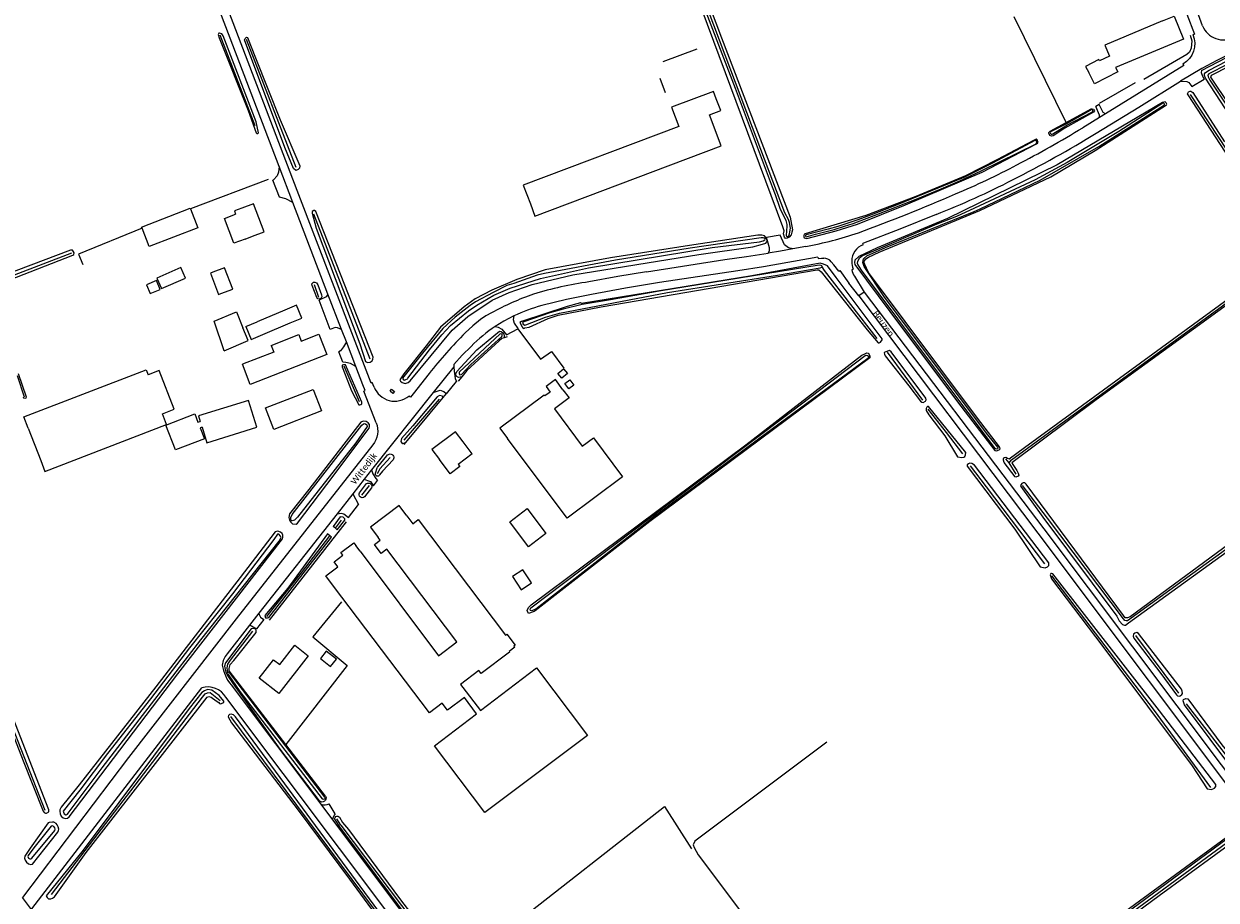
# Model space of a CAD drawing. Extents: x 177628 to 188968, y 384226 to 390673.
# Tile 341 of 393: x 185885 to 186355, y 386595 to 386940. Entities that reach past the tile are written whole.
import ezdxf

# ---------------------------------------------------------------- set-up
doc = ezdxf.new("R2010")
doc.units = 0
for name, color, linetype, lineweight in [('B01_D', 14, 'Continuous', 9), ('B01_F', 14, 'Continuous', 9), ('B01_T', 14, 'Continuous', 9), ('B02_F', 14, 'Continuous', 9), ('B02_T', 14, 'Continuous', 9), ('B04_F', 14, 'Continuous', 9), ('B04_T', 14, 'Continuous', 9), ('B11_F', 14, 'Continuous', 9), ('B11_S', 14, 'Continuous', 9), ('B14_F', 14, 'Continuous', 9), ('T02_F', 253, 'RASTER', 9), ('T03_F', 253, 'Continuous', 9), ('T04_F', 253, 'HAAG', 9), ('T04_T', 253, 'HAAG', 9), ('T05_F', 253, 'Continuous', 9), ('T07_F', 253, 'Continuous', 9), ('T09_F', 253, 'Continuous', 9), ('T22_F', 253, 'Continuous', 9), ('V00_F', 8, 'Continuous', 9), ('V00_T', 8, 'Continuous', 9), ('V06_F', 8, 'Continuous', 9), ('W01_F', 253, 'Continuous', 9), ('Z06', 7, 'Continuous', 9)]:
    doc.layers.add(name, color=color, linetype=linetype, lineweight=lineweight)
doc.styles.add('Legend', font='calibri.ttf')
doc.linetypes.add('HAAG', pattern='A,4,-1,[5,TOPOCAD.SHX,S=0.35,R=0,X=-0.35,Y=-0.35],-1', length=6)
doc.linetypes.add('RASTER', pattern='A,4,-1,[4,TOPOCAD.SHX,S=0.5,R=0,X=-0.5,Y=0],-1', length=6)

msp = doc.modelspace()

# ---------------------------------------------------------------- linework, layer by layer
at = {"layer": 'B01_D', "linetype": 'Continuous'}
for points in [[(186333.501, 386941.431), (186310.77, 386931.907), (186312.557, 386927.617), (186308.724, 386925.664), (186308.451, 386926.2), (186303.221, 386923.533), (186304.451, 386921.131)], [(185970.68, 386867.659), (185967.82, 386866.575), (185968.292, 386865.329)], [(185972.011, 386855.506), (185974.87, 386856.59)]]:
    msp.add_lwpolyline(points, dxfattribs=at)
at = {"layer": 'B01_F', "linetype": 'Continuous'}
for points in [[(186061.488, 386770.838), (186057.954, 386775.581)], [(186052.829, 386762.962), (186048.613, 386768.621)]]:
    msp.add_lwpolyline(points, dxfattribs=at)
at = {"layer": 'B01_T', "linetype": 'Continuous'}
for points in [[(186333.501, 386941.431), (186338.131, 386943.301), (186341.781, 386934.31), (186314.992, 386923.144), (186315.905, 386921.354), (186306.721, 386916.67), (186304.451, 386921.131)], [(186157.675, 386910.775), (186156.591, 386913.692), (186140.063, 386907.449), (186142.921, 386899.884), (186081.637, 386876.739), (186084.42, 386869.37)], [(186084.42, 386869.37), (186086.236, 386864.569), (186159.598, 386892.262), (186155.007, 386904.424), (186159.441, 386906.098), (186157.675, 386910.775)], [(185974.87, 386856.59), (185979.549, 386858.357), (185975.361, 386869.432), (185970.68, 386867.659)], [(185982.263, 386813.612), (185993.169, 386817.855), (185994.171, 386815.278), (186001.123, 386817.982), (186004.23, 386809.997), (185974.029, 386798.248), (185970.934, 386806.204)], [(186057.954, 386775.581), (186054.967, 386779.59), (186045.626, 386772.63), (186048.613, 386768.621)], [(186035.742, 386746.48), (186032.73, 386750.479), (186021.432, 386741.971), (186024.439, 386737.979)], [(186035.742, 386746.48), (186038.101, 386743.348)], [(186017.307, 386732.492), (186048.284, 386691.35), (186055.474, 386696.763), (186027.925, 386733.351), (186025.695, 386731.672), (186023.049, 386735.188), (186025.278, 386736.867), (186024.439, 386737.979)], [(186006.869, 386718.819), (186003.854, 386722.808), (186008.561, 386726.366), (186007.053, 386728.361), (186010.484, 386730.954), (186009.706, 386731.983), (186014.797, 386735.844), (186015.583, 386734.808)], [(186049.692, 386672.703), (186044.621, 386668.871), (186006.869, 386718.819)], [(185991.663, 386695.469), (185996.93, 386691.343), (185985.275, 386676.46), (185977.553, 386682.508), (185983.248, 386689.779), (185985.702, 386687.858), (185991.663, 386695.469)], [(186076.024, 386692.992), (186076.21, 386692.745), (186065.018, 386684.289), (186064.102, 386685.501), (186056.923, 386680.074), (186057.84, 386678.861)]]:
    msp.add_lwpolyline(points, dxfattribs=at)
at = {"layer": 'B02_F', "linetype": 'Continuous'}
for points in [[(185972.346, 386821.01), (185976.832, 386822.902)], [(185974.444, 386815.981), (185978.968, 386817.868)], [(185963.715, 386811.505), (185973.28, 386815.495)], [(186096.754, 386800.702), (186095.295, 386802.511), (186097.53, 386804.314), (186098.989, 386802.505)], [(185955.068, 386781.392), (185956.95, 386775.264), (185976.676, 386781.34), (185973.42, 386791.945), (185953.694, 386785.869)], [(185953.694, 386785.869), (185954.37, 386783.669)]]:
    msp.add_lwpolyline(points, dxfattribs=at)
at = {"layer": 'B02_T', "linetype": 'Continuous'}
for points in [[(185959.26, 386842.439), (185958.327, 386842.086), (185961.51, 386833.676), (185962.449, 386834.031)], [(185962.449, 386834.031), (185967.122, 386835.798), (185963.938, 386844.211), (185959.26, 386842.439)], [(185987.612, 386827.449), (185976.832, 386822.902)], [(185989.729, 386822.434), (185994.334, 386824.377), (185992.219, 386829.392), (185987.612, 386827.449)], [(185978.968, 386817.868), (185989.729, 386822.434)], [(186097.266, 386796.107), (186094.277, 386800.116), (186090.588, 386797.365), (186092.22, 386795.2), (186090.087, 386793.688), (186089.839, 386794.006), (186072.411, 386780.993), (186075.402, 386776.987)], [(186101.529, 386797.96), (186099.515, 386796.455), (186097.946, 386798.554), (186099.96, 386800.06), (186101.529, 386797.96)], [(185998.877, 386796.289), (186002.168, 386787.844), (185983.381, 386780.513), (185980.085, 386788.965), (185998.877, 386796.289)], [(186029.146, 386795.593), (186029.758, 386796.366), (186030.85, 386795.486), (186030.246, 386794.717), (186029.146, 386795.593)], [(186097.266, 386796.107), (186099.656, 386792.9), (186093.885, 386788.597), (186104.875, 386773.857), (186109.27, 386777.14), (186120.686, 386761.851), (186098.867, 386745.56), (186075.402, 386776.987)]]:
    msp.add_lwpolyline(points, dxfattribs=at)
at = {"layer": 'B04_F', "linetype": 'Continuous'}
for points in [[(186007.627, 386741.544), (186006.667, 386742.283)], [(186008.335, 386740.999), (186007.627, 386741.544)], [(186005.401, 386738.629), (186004.522, 386739.365)], [(186006.058, 386738.078), (186005.401, 386738.629)]]:
    msp.add_lwpolyline(points, dxfattribs=at)
at = {"layer": 'B04_T', "linetype": 'Continuous'}
msp.add_lwpolyline([(185887.858, 386591.436), (185884.248, 386596.154)], dxfattribs=at)
at = {"layer": 'B11_F', "linetype": 'Continuous'}
for points in [[(185982.263, 386813.612), (185983.291, 386810.917), (185970.934, 386806.204)], [(186038.101, 386743.348), (186040.255, 386744.969), (186074.639, 386699.449)], [(186074.639, 386699.449), (186075.166, 386699.851), (186078.442, 386695.502), (186077.928, 386695.095)], [(186077.928, 386695.095), (186078.25, 386694.669), (186076.024, 386692.992)], [(186057.84, 386678.861), (186064.723, 386669.811), (186086.803, 386686.637), (186106.881, 386659.927), (186066.472, 386629.618), (186046.582, 386655.907), (186063.135, 386668.504), (186058.423, 386674.888), (186051.798, 386669.841), (186049.692, 386672.703)]]:
    msp.add_lwpolyline(points, dxfattribs=at)
at = {"layer": 'B11_S', "linetype": 'Continuous'}
for points in [[(185972.011, 386855.506), (185967.584, 386853.83), (185963.864, 386863.653), (185968.292, 386865.329)], [(186061.488, 386770.838), (186056, 386766.749), (186056.682, 386765.834), (186052.829, 386762.962)], [(186017.307, 386732.492), (186015.583, 386734.808)]]:
    msp.add_lwpolyline(points, dxfattribs=at)
at = {"layer": 'B14_F', "linetype": 'Continuous'}
for points in [[(185931.422, 386859.784), (185931.248, 386860.231), (185950.39, 386867.665), (185950.502, 386867.377)], [(185950.502, 386867.377), (185953.376, 386859.977), (185934.234, 386852.543), (185931.422, 386859.784)], [(185937.273, 386840.146), (185939.087, 386836.012), (185948.485, 386840.136), (185946.671, 386844.27), (185937.273, 386840.146)], [(185937.09, 386839.114), (185933.127, 386837.507), (185934.55, 386834.004), (185938.513, 386835.611), (185937.09, 386839.114)], [(185963.715, 386811.505), (185959.776, 386823.134), (185968.584, 386826.767), (185971.164, 386820.511)], [(185972.346, 386821.01), (185974.444, 386815.981)], [(185973.28, 386815.495), (185971.164, 386820.511)], [(185886.567, 386781.057), (185884.879, 386785.439), (185933.025, 386803.99), (185933.767, 386802.064)], [(185939.418, 386786.661), (185944.113, 386788.47), (185938.215, 386803.778), (185933.767, 386802.064)], [(186098.989, 386802.505), (186096.754, 386800.702)], [(185891.52, 386768.204), (185893.146, 386763.984), (185941.044, 386782.441), (185939.418, 386786.661)], [(185955.068, 386781.392), (185954.344, 386781.111), (185956.008, 386776.826), (185944.642, 386772.41), (185940.846, 386782.181), (185952.182, 386786.585), (185953.454, 386783.313), (185954.37, 386783.669)], [(185886.567, 386781.057), (185891.52, 386768.204)], [(186076.317, 386744.164), (186083.204, 386749.297), (186090.552, 386739.437), (186083.665, 386734.304), (186076.317, 386744.164)], [(186081.46, 386725.252), (186077.314, 386722.499), (186080.755, 386717.318), (186084.901, 386720.071), (186081.46, 386725.252)], [(186003.969, 386693.148), (186001.705, 386690.32), (186005.719, 386687.107), (186007.983, 386689.935), (186003.969, 386693.148)]]:
    msp.add_lwpolyline(points, dxfattribs=at)
at = {"layer": 'T02_F', "linetype": 'RASTER'}
msp.add_lwpolyline([(186076.24, 386584.133), (186137.231, 386631.925), (186147.896, 386615.335)], dxfattribs=at)
at = {"layer": 'T03_F', "linetype": 'Continuous'}
msp.add_lwpolyline([(186295.548, 386901.408), (186275.084, 386943.096)], dxfattribs=at)
at = {"layer": 'T04_F', "linetype": 'HAAG'}
for points in [[(186344.365, 386935.849), (186345.005, 386933.538), (186344.784, 386930.689), (186344.101, 386929.193), (186343.045, 386928.169), (186326.119, 386918.32)], [(186136.74, 386925.51), (186150.11, 386930.391)], [(186365.939, 386895.062), (186367.758, 386896.624), (186352.512, 386919.331), (186352.785, 386920.114), (186366.728, 386927.204)], [(186135.463, 386918.936), (186137.506, 386913.245)], [(186308.63, 386909.046), (186322.848, 386917.117)], [(185931.422, 386859.784), (185906.372, 386849.583), (185908.077, 386845.421)], [(186074.124, 386816.596), (186073.24, 386816.265), (186072.082, 386815.403), (186059.44, 386803.705), (186057.352, 386801.168)], [(186075.282, 386817.03), (186074.124, 386816.596)], [(186079.529, 386820.154), (186088.451, 386808.223), (186092.799, 386811.232), (186097.557, 386804.631)], [(186057.352, 386801.168), (186055.973, 386799.493)], [(186011.779, 386744.107), (185981.538, 386705.343)], [(186010.045, 386712.616), (185998.704, 386698.734), (186012.2, 386687.531), (185988.013, 386656.399)]]:
    msp.add_lwpolyline(points, dxfattribs=at)
at = {"layer": 'T04_T', "linetype": 'HAAG'}
for points in [[(186049.953, 386793.073), (186035.182, 386775.337)], [(186051.261, 386794.644), (186049.953, 386793.073)], [(186035.182, 386775.337), (186034.543, 386774.569)]]:
    msp.add_lwpolyline(points, dxfattribs=at)
at = {"layer": 'T05_F', "linetype": 'Continuous'}
msp.add_lwpolyline([(185981.118, 386878.932), (185950.502, 386867.377)], dxfattribs=at)
at = {"layer": 'T07_F', "linetype": 'Continuous'}
for points in [[(185962.096, 386935.912), (185975.809, 386900.238)], [(185972.501, 386934.276), (185991.965, 386883.864)], [(186366.156, 386928.009), (186351.761, 386920.551), (186351.33, 386920.044), (186351.505, 386919.406), (186352.174, 386918.138), (186366.235, 386896.978)], [(186273.13, 386767.287), (186273.982, 386768.587), (186384.795, 386849.379), (186385.213, 386850.417), (186384.545, 386851.617), (186344.496, 386912.444)], [(185999.029, 386865.446), (186021.12, 386808.341)], [(185821.157, 386818.43), (185903.783, 386850.037)], [(186221.044, 386816.333), (186200.323, 386843.13), (186199.42, 386844.62)], [(186001.072, 386832.413), (185999.323, 386837.405)], [(186239.102, 386792.017), (186225.19, 386811.001)], [(186017.036, 386791.435), (186010.988, 386805.408)], [(185885.157, 386793.232), (185882.387, 386801.558)], [(186048.508, 386792.464), (186034.543, 386776.282)], [(186254.788, 386770.91), (186248.344, 386779.281), (186241.124, 386788.527)], [(186428.222, 386783.741), (186367.432, 386739.568), (186319.669, 386705.162), (186319.178, 386705.031), (186318.613, 386705.258), (186318.17, 386705.929), (186288.229, 386745.595), (186278.292, 386758.47)], [(186025.122, 386765.005), (186029.158, 386769.446)], [(186025.122, 386765.005), (186024.646, 386764.225), (186024.107, 386763.031)], [(186287.095, 386727.508), (186264.209, 386757.952), (186257.844, 386766.215)], [(186273.13, 386767.287), (186271.747, 386768.885)], [(186275.791, 386762.874), (186273.13, 386767.287)], [(186020.844, 386758.355), (186017.84, 386754.618)], [(186007.627, 386741.544), (186010.044, 386744.707)], [(185980.602, 386706.862), (185994.213, 386723.985), (186005.4, 386738.629)], [(186352.556, 386639.464), (186330.351, 386669.724), (186305.047, 386703.044), (186289.925, 386722.859)], [(185965.22, 386684.691), (185965.017, 386685.549), (185964.907, 386686.589), (185965.231, 386688.082), (185966.274, 386689.627), (185975.077, 386701.082)], [(186339.953, 386676.616), (186323.044, 386699.256)], [(185870.816, 386687.247), (185893.062, 386630.528)], [(185895.696, 386597.345), (185955.206, 386675.07), (185956.304, 386676.362), (185957.255, 386676.767), (185958.315, 386676.919), (185962.164, 386673.688)], [(186363.308, 386646.176), (186343.01, 386672.372)], [(185966.286, 386667.351), (186027.125, 386585.738), (186051.27, 386553.842)], [(186201.254, 386657.288), (186149.253, 386618.312), (186148.555, 386616.914), (186148.912, 386615.771), (186150.578, 386612.922), (186218.475, 386522.501)], [(186009.689, 386624.62), (186008.152, 386627.059)], [(186009.689, 386624.62), (186047.766, 386574.213)]]:
    msp.add_lwpolyline(points, dxfattribs=at)
at = {"layer": 'T09_F', "linetype": 'Continuous'}
for points in [[(186134.062, 387002.677), (186159.676, 386934.727), (186186.741, 386864.181), (186187.686, 386859.131), (186187.393, 386858.203), (186187.21, 386857.149), (186186.446, 386856.249), (186185.543, 386855.808), (186184.947, 386855.726), (186184.504, 386856.226), (186184.209, 386857.593), (186184.42, 386858.715), (186183.855, 386860.311), (186142.956, 386970.479)], [(185973.184, 386906.185), (185976.394, 386897.413), (185976.613, 386897.123), (185976.983, 386897.041), (185977.359, 386897.393), (185976.317, 386901.636), (185963.386, 386935.587), (185962.804, 386936.392), (185961.973, 386936.659), (185961.73, 386936.556), (185961.405, 386936.083), (185961.836, 386934.736), (185973.184, 386906.185)], [(185985.813, 386902.423), (185993.58, 386884.323), (185993.432, 386883.456), (185992.945, 386882.847), (185992.03, 386882.572), (185991.102, 386883.267), (185987.661, 386891.616), (185971.794, 386933.987), (185972.038, 386934.493), (185972.295, 386934.832), (185972.566, 386935.005), (185972.961, 386934.886), (185976.167, 386926.954), (185985.813, 386902.423)], [(186365.939, 386895.062), (186350.504, 386918.841), (186350.064, 386919.948), (186350.066, 386920.628), (186350.485, 386921.163), (186351.82, 386922.055), (186365.495, 386929.077), (186366.304, 386929.227), (186366.639, 386928.82), (186366.802, 386928.21), (186366.728, 386927.204)], [(186383.554, 386850.966), (186343.601, 386912.303), (186343.404, 386912.766), (186343.707, 386913.52), (186344.435, 386913.83), (186344.718, 386913.716), (186345.462, 386913.252), (186357.867, 386893.849)], [(186252.687, 386791.395), (186267.49, 386772.233), (186268.121, 386772.033), (186269.113, 386772.456), (186269.492, 386772.851), (186269.248, 386773.607), (186260.572, 386784.989), (186217.637, 386842.321), (186216.191, 386845.533), (186215.863, 386846.487), (186216.052, 386846.959), (186216.611, 386847.665), (186217.717, 386848.37), (186221.892, 386850.305), (186261.509, 386866.789), (186289.529, 386880.052), (186307.002, 386890.385), (186335.09, 386908.442), (186335.165, 386908.631), (186335.006, 386909.188), (186334.545, 386909.538), (186333.534, 386909.342), (186292.003, 386884.699), (186248.79, 386863.637), (186221.094, 386851.996), (186213.839, 386848.672), (186212.297, 386847.156), (186212.116, 386846.297), (186212.227, 386845.485), (186226.002, 386826.901), (186252.687, 386791.395)], [(186295.548, 386901.408), (186305.425, 386906.808), (186305.807, 386906.855), (186306.34, 386906.681), (186306.492, 386906.459), (186306.699, 386905.973), (186306.289, 386905.454), (186294.952, 386899.19)], [(186294.952, 386899.19), (186290.411, 386896.108), (186289.697, 386896.033), (186289.053, 386896.333), (186288.701, 386897.159), (186288.674, 386897.492), (186289.271, 386897.976), (186295.548, 386901.408)], [(186268.431, 386886.803), (186255.833, 386880.404), (186236.338, 386872.272), (186216.575, 386864.773), (186192.715, 386857.594), (186192.326, 386857.428), (186192.151, 386856.895), (186192.213, 386856.347), (186192.357, 386856.007), (186193.307, 386855.665), (186204.851, 386858.746), (186213.267, 386861.355), (186232.233, 386868.974), (186262.471, 386881.797), (186283.879, 386892.981), (186284.226, 386893.244), (186284.463, 386893.632), (186284.304, 386894.138), (186284.118, 386894.575), (186283.73, 386894.812), (186282.613, 386894.336), (186268.431, 386886.803)], [(186017.192, 386814.2), (186019.485, 386807.199), (186020.219, 386806.823), (186021.245, 386806.973), (186022.106, 386807.512), (186022.357, 386808.135), (186022.428, 386808.912), (185999.89, 386866.406), (185999.343, 386866.747), (185999.087, 386866.81), (185998.4, 386866.403), (185998.377, 386865.647), (185999.987, 386859.847), (186017.192, 386814.2)], [(186150.74, 386849.389), (186172.102, 386852.462), (186175.841, 386853.452), (186177.218, 386853.924), (186177.653, 386854.453), (186177.661, 386854.973), (186177.23, 386856.052), (186176.614, 386856.823), (186175.575, 386857.04), (186174.108, 386857.047), (186147.163, 386853.003), (186116.034, 386848.066), (186090.217, 386843.325), (186079.15, 386839.53), (186069.239, 386835.308), (186062.624, 386831.974), (186058.27, 386828.857), (186049.051, 386820.855), (186043.37, 386813.442), (186034.533, 386802.389), (186033.044, 386800.09), (186033.244, 386799.486), (186033.874, 386798.951), (186035.059, 386798.595), (186036.266, 386798.994), (186037.113, 386799.7), (186053.611, 386819.583), (186059.787, 386825.026), (186069.355, 386831.397), (186076.115, 386834.392), (186085.136, 386837.603), (186101.098, 386841.36), (186150.74, 386849.389)], [(185824.271, 386817.981), (185904.185, 386849.103), (185904.562, 386849.455), (185904.598, 386850.044), (185904.287, 386850.773), (185903.993, 386851.126), (185903.283, 386851.11), (185861.028, 386835.216)], [(186307.416, 386792.208), (186274.179, 386767.349), (186274.461, 386766.688), (186276.088, 386764.334), (186276.605, 386763.304), (186276.877, 386762.483), (186276.659, 386762.077), (186275.733, 386761.683), (186275.384, 386761.769), (186271.065, 386767.507), (186270.793, 386768.329), (186270.832, 386768.97), (186270.946, 386769.253), (186271.249, 386769.46), (186271.74, 386769.591), (186272.089, 386769.505), (186272.484, 386769.127), (186273.116, 386768.927), (186279.185, 386773.387), (186383.636, 386849.673)], [(186217.096, 386819.688), (186221.51, 386814.671), (186221.842, 386814.679), (186222.352, 386814.896), (186223.041, 386815.792), (186223.01, 386816.181), (186204.92, 386840.415), (186201.444, 386844.961), (186199.941, 386845.66), (186198.663, 386845.986), (186171.667, 386840.983), (186104.625, 386830.171), (186104.196, 386830.39), (186098.943, 386828.889), (186080.972, 386822.975), (186080.259, 386822.605), (186081.154, 386820.977), (186081.299, 386820.637), (186081.969, 386820.32), (186082.285, 386820.521), (186083.904, 386820.809), (186091.369, 386824.19), (186095.368, 386825.491), (186112.322, 386828.762), (186197.452, 386843.328), (186198.115, 386843.342), (186199.06, 386842.539), (186217.096, 386819.688)], [(186384.038, 386847.813), (186307.416, 386792.208)], [(186000.623, 386837.525), (186002.076, 386833.477), (186002.186, 386832.724), (186002.043, 386832.213), (186001.201, 386831.797), (186000.656, 386831.923), (186000.236, 386832.526), (185998.483, 386837.159), (185998.321, 386837.878), (185998.513, 386838.166), (185998.979, 386838.57), (185999.474, 386838.53), (186000.136, 386838.232), (186000.623, 386837.525)], [(186057.352, 386801.168), (186056.066, 386800.899), (186055.223, 386801.532), (186055.007, 386802.442), (186055.46, 386803.298), (186063.337, 386811.834), (186072.203, 386819.271), (186072.906, 386819.129), (186073.565, 386818.602), (186074.011, 386818.064), (186074.11, 386817.477), (186074.124, 386816.596)], [(186233.525, 386797.625), (186238.131, 386791.685), (186238.68, 386791.183), (186239.23, 386791.149), (186240.169, 386791.616), (186240.316, 386792.214), (186240.212, 386792.773), (186226.566, 386811.133), (186225.88, 386811.644), (186224.099, 386810.952), (186223.953, 386810.823), (186223.888, 386810.662), (186223.992, 386810.103), (186224.233, 386809.537), (186233.525, 386797.625)], [(186169.286, 386774.415), (186215.028, 386809.768), (186216.194, 386810.331), (186216.988, 386810.669), (186217.481, 386810.612), (186217.86, 386810.036), (186218.149, 386809.356), (186218.221, 386808.717), (186131.532, 386744.205), (186086.268, 386708.988), (186085.976, 386708.73), (186085.952, 386708.787), (186083.694, 386707.959), (186083.219, 386709.23), (186083.675, 386710.361), (186084.704, 386711.402), (186169.286, 386774.415)], [(185882.595, 386802.546), (185885.809, 386793.29)], [(186013.956, 386795.753), (186016.826, 386790.136), (186017.202, 386790.153), (186017.665, 386790.302), (186017.977, 386790.579), (186018.06, 386791.283), (186011.546, 386806.014), (186010.795, 386805.981), (186010.269, 386805.757), (186010.215, 386805.208), (186013.956, 386795.753)], [(186049.953, 386793.073), (186049.796, 386793.662), (186048.563, 386793.822), (186047.717, 386793.393), (186038.085, 386781.886), (186033.626, 386776.902), (186033.359, 386775.76), (186033.648, 386775.403), (186034.102, 386774.98), (186035.182, 386775.337)], [(186247.67, 386777.937), (186252.772, 386769.731), (186254.494, 386769.461), (186255.223, 386769.637), (186255.595, 386769.863), (186255.912, 386770.533), (186256.052, 386771.463), (186241.281, 386789.478), (186240.949, 386789.471), (186240.576, 386789.245), (186240.381, 386788.76), (186240.331, 386787.935), (186241.363, 386786.299), (186247.67, 386777.937)], [(185997.067, 386756.801), (185989.483, 386747.209), (185989.237, 386745.766), (185989.512, 386744.783), (185989.995, 386743.984), (185990.681, 386743.272), (185992.131, 386743.124), (185992.71, 386743.562), (186004.248, 386758.808), (186020.943, 386781.033), (186021.043, 386781.697), (186020.993, 386782.489), (186020.561, 386783.166), (186019.765, 386783.688), (186018.505, 386783.725), (186017.574, 386783.329), (185997.067, 386756.801)], [(186367.172, 386740.869), (186320.778, 386706.733), (186319.654, 386706.254), (186318.758, 386706.341), (186318.099, 386707.154), (186279.813, 386758.89), (186279.267, 386759.438), (186278.654, 386759.411), (186278.059, 386759.158), (186277.594, 386758.413), (186277.631, 386757.96), (186286.362, 386745.899), (186315.513, 386706.99), (186316.462, 386705.129), (186317.723, 386703.635), (186318.477, 386703.331), (186318.864, 386703.34), (186320.084, 386704.328), (186428.664, 386782.841)], [(186024.37, 386765.826), (186027.928, 386770.131)], [(186023.416, 386763.267), (186024.114, 386765.307)], [(186030.32, 386768.556), (186026.147, 386764.116)], [(186275.35, 386741.248), (186285.235, 386726.374), (186287.224, 386725.949), (186288.244, 386726.384), (186288.746, 386726.933), (186288.7, 386727.984), (186259.471, 386766.424), (186258.38, 386767.098), (186257.531, 386767.205), (186257.078, 386767.012), (186256.583, 386766.6), (186256.55, 386766.05), (186275.35, 386741.248)], [(186026.147, 386764.116), (186025.015, 386762.561)], [(186017.094, 386755.572), (186019.898, 386759.136)], [(186021.854, 386757.436), (186019.006, 386753.893)], [(186008.335, 386740.999), (186011.261, 386744.752), (186011.353, 386745.34), (186010.626, 386745.921), (186009.417, 386746.023), (186006.667, 386742.283)], [(185906.65, 386640.519), (185899.581, 386631.625), (185899.024, 386630.575), (185898.959, 386630.165), (185899.13, 386629.09), (185899.504, 386628.101), (185900.334, 386627.498), (185901.322, 386627.201), (185902.004, 386627.396), (185902.681, 386627.828), (185945.517, 386684.241), (185986.716, 386737.422), (185986.867, 386737.965), (185986.881, 386738.832), (185986.605, 386739.479), (185985.913, 386740.093), (185984.949, 386740.448), (185983.868, 386740.179), (185970.03, 386722.136), (185936.786, 386679.135), (185906.65, 386640.519)], [(185988.799, 386717.978), (185979.748, 386707.198), (185980.061, 386706.303), (185980.881, 386706.31), (185981.336, 386706.367), (186006.058, 386738.078)], [(186004.522, 386739.365), (185988.799, 386717.978)], [(186345.203, 386647.995), (186351.136, 386638.938), (186352.778, 386638.7), (186353.968, 386639.207), (186354.56, 386639.861), (186354.553, 386640.662), (186332.284, 386669.678), (186290.227, 386723.613), (186289.823, 386723.776), (186289.515, 386723.711), (186289.337, 386723.502), (186289.239, 386723.259), (186289.778, 386721.681), (186309.925, 386694.974), (186345.203, 386647.995)], [(185965.716, 386685.349), (185965.758, 386686.38), (185966.159, 386687.848), (185967.535, 386689.51), (185976.351, 386700.503), (185976.434, 386701.566), (185975.703, 386702.047), (185974.384, 386701.916), (185964.313, 386688.607), (185963.943, 386687.256), (185964.132, 386685.899), (185964.571, 386684.656)], [(186332.808, 386684.359), (186338.961, 386675.965), (186339.451, 386675.549), (186340.026, 386675.482), (186340.517, 386675.613), (186341.122, 386676.027), (186341.34, 386676.432), (186341.305, 386677.432), (186340.967, 386678.226), (186324.075, 386700.092), (186323.331, 386700.556), (186322.603, 386700.246), (186322.093, 386699.794), (186321.95, 386699.03), (186322.193, 386698.275), (186332.808, 386684.359)], [(185884.512, 386649.934), (185892.471, 386630.127), (185892.851, 386629.572), (185893.347, 386629.305), (185893.781, 386629.298), (185894.741, 386629.851), (185894.708, 386630.602), (185872.169, 386688.009), (185871.812, 386688.623), (185871.211, 386688.797), (185870.269, 386688.539), (185869.754, 386688.177), (185869.862, 386687.362), (185870.316, 386686.407), (185884.512, 386649.934)], [(185964.571, 386684.656), (185965.355, 386683.139), (185967.039, 386680.634), (185985.764, 386654.538), (186001.249, 386634.207)], [(185988.013, 386656.399), (185965.716, 386685.349)], [(185908.149, 386614.72), (185893.69, 386596.795), (185893.973, 386596.131), (185894.532, 386595.585), (185895.472, 386595.528), (185896.191, 386595.834), (185896.872, 386596.385), (185909.331, 386613.785), (185957.02, 386675.082), (185957.763, 386675.334), (185958.663, 386675.063), (185960.562, 386673.519), (185961.627, 386672.861), (185961.982, 386672.489), (185962.518, 386672.457), (185963.182, 386672.739), (185963.61, 386673.117), (185963.626, 386673.386), (185961.854, 386675.703), (185958.858, 386677.826), (185957.145, 386678.012), (185955.983, 386677.517), (185955.027, 386676.848), (185949.951, 386670.502), (185908.149, 386614.72)], [(186356.914, 386656.192), (186364.293, 386647.305), (186364.678, 386646.218), (186364.497, 386645.36), (186364.118, 386644.964), (186363.391, 386644.655), (186362.344, 386644.912), (186342.133, 386672.004), (186341.645, 386673.515), (186341.807, 386674.053), (186342.733, 386674.447), (186343.469, 386674.37), (186356.914, 386656.192)], [(186050.494, 386552.508), (186057.14, 386543.463), (186058.496, 386542.275), (186059.127, 386542.021), (186059.474, 386541.973), (186060.083, 386542.232), (186060.384, 386542.753), (186060.079, 386543.93), (186027.947, 386586.066), (185968.184, 386667.288), (185967.452, 386668.087), (185966.473, 386668.389), (185965.865, 386668.13), (185965.414, 386667.807), (185965.358, 386667.326), (185966.639, 386664.93), (185992.961, 386630.451), (186013.132, 386603.353), (186049.722, 386553.558)], [(186003.756, 386635.96), (185988.013, 386656.399)], [(185887.342, 386615.555), (185885.272, 386612.33), (185885.085, 386611.533), (185885.379, 386610.844), (185885.897, 386609.965), (185886.71, 386609.403), (185887.576, 386609.054), (185888.241, 386609.289), (185898.172, 386621.794), (185898.468, 386622.446), (185898.585, 386623.07), (185898.379, 386623.891), (185898.017, 386624.741), (185897.515, 386625.245), (185896.679, 386625.749), (185896.113, 386625.843), (185894.841, 386625.684), (185894.453, 386625.471), (185887.342, 386615.555)], [(186009.302, 386623.912), (186007.571, 386626.577)], [(186009.167, 386627.799), (186010.457, 386625.706)], [(186032.842, 386595.685), (186048.693, 386574.947), (186049.387, 386573.933), (186048.938, 386573.189), (186047.668, 386572.786), (186009.302, 386623.912)], [(186010.457, 386625.706), (186012.711, 386622.827), (186032.842, 386595.685)], [(186164.97, 386470.78), (186220.794, 386513.748), (186288.849, 386564.819), (186332.198, 386596.948), (186365.706, 386621.325), (186366.322, 386622.255), (186366.595, 386623.042), (186366.307, 386623.726), (186366.13, 386623.987), (186365.643, 386624.185), (186364.911, 386624.011), (186364.056, 386623.651), (186298.972, 386576.046), (186226.466, 386522.632), (186155.811, 386469.92)]]:
    msp.add_lwpolyline(points, dxfattribs=at)
at = {"layer": 'T09_F', "linetype": 'Continuous', "extrusion": (0, 0, -1)}
for centre, radius, start, end in [((-185885.22, 386793.267), 0.589, 177.76715, 351.79991), ((-186029.161, 386769.399), 1.434, 30.70177, 216.02362), ((-186025.31, 386765.04), 1.225, 12.5944, 39.91582), ((-186024.226, 386762.938), 0.874, 205.56965, 22.07576), ((-186018.175, 386754.875), 1.286, 229.74565, 32.82955), ((-186020.671, 386758.051), 1.333, 54.52766, 207.46149), ((-186002.379, 386635.26), 1.545, 153.03176, 317.04251), ((-186002.901, 386635.269), 0.564, 314.03684, 330.52374), ((-186002.921, 386635.281), 0.587, 146.12824, 314.57478), ((-186008.392, 386627.158), 1.006, 324.73096, 140.38906)]:
    msp.add_arc(centre, radius, start, end, dxfattribs=at)
at = {"layer": 'T22_F', "linetype": 'Continuous'}
for points in [[(186345.012, 386915.647), (186349.944, 386918.504)], [(186308.513, 386908.576), (186307.167, 386907.742)], [(185985.573, 386871.967), (185982.962, 386878.762)], [(186182.815, 386857.019), (186177.505, 386856.111)], [(186005.573, 386819.912), (186001.142, 386831.444)], [(186075.007, 386817.714), (186079.529, 386820.154)], [(186010.54, 386806.983), (186008.952, 386811.117)], [(186051.388, 386794.53), (186055.34, 386799.39)], [(186022.576, 386758.344), (186024.181, 386760.368)], [(186012.729, 386745.836), (186016.686, 386750.875)], [(185979.339, 386705.613), (185976.494, 386701.99)], [(186007.558, 386629.046), (186005.168, 386632.982)]]:
    msp.add_lwpolyline(points, dxfattribs=at)
at = {"layer": 'V00_F', "linetype": 'Continuous'}
for points in [[(186348.869, 386921.89), (186348.734, 386921.129), (186349.294, 386919.671), (186349.944, 386918.504)], [(186340.571, 386917.72), (186343.133, 386917.539), (186343.835, 386917.171), (186345.012, 386915.647)], [(186308.68, 386903.424), (186308.685, 386904.288), (186307.167, 386907.742)], [(186310.982, 386904.842), (186310.175, 386905.368), (186308.513, 386908.576)], [(185985.377, 386884.102), (185985.186, 386881.878), (185984.6, 386880.423), (185983.181, 386878.881), (185982.962, 386878.762)], [(185990.839, 386869.87), (185988.027, 386871.284), (185985.573, 386871.967)], [(186178.115, 386849.909), (186178.674, 386850.825), (186178.693, 386852.052), (186177.913, 386854.837), (186177.505, 386856.111)], [(186187.866, 386851.613), (186186.165, 386852.108), (186184.612, 386853.208), (186182.815, 386857.019)], [(186197.708, 386848.327), (186197.791, 386847.782), (186199.115, 386847.964)], [(186204.057, 386845.325), (186202.964, 386846.57)], [(186206.015, 386842.911), (186206.386, 386843.166), (186209.942, 386838.07)], [(186211.62, 386843.644), (186211.047, 386843.37)], [(186004.677, 386833.853), (186003.922, 386832.795), (186001.142, 386831.444)], [(186070.607, 386821.096), (186071.722, 386820.755), (186073.193, 386820.055), (186075.007, 386817.714)], [(186077.935, 386825.191), (186077.661, 386823.799), (186078.077, 386822.343), (186079.488, 386820.2)], [(186010.045, 386819.88), (186008.372, 386820.507), (186007.499, 386820.67), (186005.573, 386819.912)], [(186011.924, 386814.989), (186010.811, 386813.042), (186009.587, 386811.516), (186008.952, 386811.117)], [(186015.654, 386805.282), (186013.602, 386806.484), (186011.718, 386806.82), (186010.54, 386806.983)], [(186054.205, 386806.127), (186054.249, 386805.212)], [(186054.249, 386805.212), (186054.335, 386803.427), (186054.834, 386800.579), (186055.34, 386799.39)], [(186022.893, 386797.158), (186022.146, 386799.016), (186021.653, 386798.711)], [(186038.2, 386794.53), (186037.208, 386793.222), (186036.517, 386793.653)], [(186046.146, 386795.037), (186048.889, 386795.961), (186050.312, 386795.496), (186051.261, 386794.644)], [(186051.261, 386794.644), (186051.388, 386794.53)], [(186021.868, 386764.548), (186022.337, 386763.036), (186023.486, 386761.178), (186024.181, 386760.368)], [(186018.99, 386760.886), (186020.283, 386760.438), (186021.367, 386759.931), (186022.576, 386758.344)], [(186014.501, 386755.176), (186016.686, 386750.875)], [(186008.306, 386747.296), (186009.9, 386747.482), (186010.873, 386747.234), (186012.729, 386745.836)], [(185977.465, 386708.061), (185977.553, 386707.535), (185978.142, 386706.501), (185979.339, 386705.613)], [(185973.802, 386703.4), (185974.577, 386703.168), (185976.494, 386701.99)]]:
    msp.add_lwpolyline(points, dxfattribs=at)
for centre, radius, start, end in [((186199.815, 386843.783), 4.205, 41.50479, 86.5579), ((186217.436, 386846.146), 6.331, 175.09525, 203.27325), ((186003.315, 386637.631), 5.005, 253.23372, 291.73332), ((186010.227, 386626.382), 3.771, 135.05789, 174.90294)]:
    msp.add_arc(centre, radius, start, end, dxfattribs=at)
at = {"layer": 'V00_T', "linetype": 'Continuous'}
for points in [[(186021.653, 386798.711), (185992.48, 386874.569), (185960.05, 386959.71), (185921.29, 387060.762), (185890.43, 387140.823), (185847.49, 387252.893), (185807.754, 387356.268)], [(185985.377, 386884.102), (185957.21, 386958.121), (185933.039, 387021.217)], [(186349.296, 386939.505), (186343.942, 386954.053), (186343.349, 386953.835)], [(186343.139, 386944.093), (186346.062, 386936.281)], [(186345.506, 386936.057), (186346.062, 386936.281)], [(186348.869, 386921.89), (186365.247, 386930.404)], [(186341.565, 386924.396), (186341.871, 386923.88)], [(186360.908, 386928.912), (186354.916, 386925.847), (186349.001, 386922.635)], [(186341.871, 386923.88), (186310.982, 386904.842)], [(186349.001, 386922.635), (186344.764, 386920.216), (186340.571, 386917.72)], [(186307.408, 386897.245), (186324.151, 386907.501), (186340.571, 386917.72)], [(186308.68, 386903.424), (186302.041, 386899.332)], [(186310.982, 386904.842), (186308.68, 386903.424)], [(185990.839, 386869.87), (185985.377, 386884.102)], [(186004.677, 386833.853), (185990.839, 386869.87)], [(186244.275, 386865.198), (186230.034, 386859.368), (186215.651, 386853.899)], [(186215.651, 386853.899), (186215.433, 386853.791)], [(186215.609, 386853.217), (186215.433, 386853.791)], [(186130.221, 386842.549), (186160.997, 386847.382), (186169.567, 386848.574), (186178.115, 386849.909)], [(186187.866, 386851.613), (186182.995, 386850.738), (186178.115, 386849.909)], [(186192.974, 386852.582), (186187.866, 386851.613)], [(186197.708, 386848.327), (186176.331, 386844.59), (186166.151, 386842.981), (186135.307, 386838.368)], [(186206.015, 386842.911), (186204.057, 386845.325)], [(186130.221, 386842.549), (186118.84, 386840.729), (186107.506, 386838.641)], [(186212.129, 386840.824), (186215.901, 386834.542)], [(186135.307, 386838.368), (186121.897, 386836.151), (186108.528, 386833.701)], [(186213.901, 386833.191), (186209.942, 386838.07)], [(186010.045, 386819.88), (186004.677, 386833.853)], [(186108.528, 386833.701), (186098.678, 386831.673), (186088.898, 386829.33)], [(186215.901, 386834.542), (186213.901, 386833.191)], [(186069.104, 386826.433), (186066.867, 386825.216), (186064.77, 386823.77)], [(186064.77, 386823.77), (186061.687, 386821.257), (186058.772, 386818.551)], [(186077.935, 386825.191), (186075.927, 386824.215), (186073.949, 386823.18), (186072.262, 386822.164), (186070.607, 386821.096)], [(186011.924, 386814.989), (186010.045, 386819.88)], [(186015.654, 386805.282), (186011.924, 386814.989)], [(186061.039, 386813.238), (186057.519, 386809.781), (186054.205, 386806.127)], [(186019.321, 386795.785), (186018.421, 386798.079), (186015.654, 386805.282)], [(186044.516, 386802.513), (186038.2, 386794.53)], [(186054.249, 386805.212), (186046.146, 386795.037)], [(186023.646, 386783.114), (186018.762, 386795.566), (186019.321, 386795.785)], [(186046.146, 386795.037), (186021.868, 386764.548)], [(186022.366, 386774.427), (185968.514, 386705.909), (185926.018, 386651.204), (185884.248, 386596.154)], [(186021.868, 386764.548), (186018.99, 386760.886)], [(186018.99, 386760.886), (186014.501, 386755.176)], [(186014.501, 386755.176), (186008.306, 386747.296)], [(186008.306, 386747.296), (185977.465, 386708.061)], [(185977.465, 386708.061), (185973.802, 386703.4)], [(185973.802, 386703.4), (185964.917, 386692.097)], [(185887.858, 386591.436), (185887.957, 386591.57), (185954.962, 386678.687)], [(185966.533, 386679.874), (186001.871, 386632.839)], [(186347.645, 386165.069), (186256.543, 386286.181), (185964.475, 386674.979)], [(186001.871, 386632.839), (186006.471, 386626.717)], [(186006.471, 386626.717), (186054.696, 386562.529)]]:
    msp.add_lwpolyline(points, dxfattribs=at)
for centre, radius, start, end in [((186357.507, 386942.833), 8.86, 202.06383, 298.58013), ((186050.253, 387317.698), 492.858, 297.05857, 301.45052), ((186063.71, 387292.129), 459.447, 297.53993, 301.2474), ((186144.087, 387133.332), 281.487, 292.53229, 297.97828), ((186123.218, 387174.363), 332.021, 291.38336, 297.09738), ((185997.194, 387453.929), 634.031, 289.962532, 293.69135), ((186166.221, 386997.067), 146.941, 280.48997, 288.83319), ((186217.479, 386847.131), 6.367, 107.08343, 183.99939), ((186222.995, 386846.945), 12.472, 196.65695, 209.39213), ((186127.143, 386698.822), 141.191, 97.99454, 107.10078), ((186121.461, 386730.821), 109.009, 109.19275, 118.7052), ((186110.209, 386756.295), 76.081, 106.26683, 115.10049), ((186105.534, 386768.814), 62.875, 123.74512, 135.04599), ((186188.312, 386689.049), 183.17, 135.00848, 141.72444), ((186030.954, 386800.26), 8.637, 201.04844, 310.09672), ((185971.059, 386686.862), 8.07, 139.55705, 174.6305), ((185978.639, 386690.027), 15.8, 188.77336, 219.98514), ((185957.393, 386670.867), 8.189, 30.14229, 107.26779)]:
    msp.add_arc(centre, radius, start, end, dxfattribs=at)
at = {"layer": 'V00_T', "linetype": 'Continuous', "extrusion": (0, 0, -1)}
for centre, radius, start, end in [((-186336.736, 386932.524), 9.454, 158.05895, 239.28787), ((-186199.645, 386844.968), 3.043, 79.9749, 97.97904), ((-186015.417, 386779.889), 8.839, 158.59855, 218.1655)]:
    msp.add_arc(centre, radius, start, end, dxfattribs=at)
at = {"layer": 'V06_F', "linetype": 'Continuous'}
for points in [[(186213.901, 386833.191), (186284.369, 386739.579), (186371.663, 386623.301), (186495.121, 386456.96)], [(186215.901, 386834.542), (186286.773, 386741.373), (186374.067, 386625.095), (186497.41, 386459.18)]]:
    msp.add_lwpolyline(points, dxfattribs=at)
at = {"layer": 'W01_F', "linetype": 'Continuous'}
for points in [[(186149.647, 386955.367), (186165.119, 386914.907), (186179.639, 386876.046)], [(186179.639, 386876.046), (186180.942, 386873.051), (186182.714, 386867.681), (186185.143, 386862.807), (186185.418, 386861.27), (186185.316, 386858.137), (186185.236, 386857.561), (186185.218, 386857.093), (186185.391, 386856.624), (186185.613, 386856.421), (186185.816, 386856.453), (186186.207, 386856.809), (186186.542, 386857.548), (186186.914, 386859.794), (186186.532, 386861.962), (186186.093, 386863.184), (186184.75, 386865.892), (186171.964, 386899.474), (186154.51, 386945.731)], [(186259.452, 386867.626), (186252.329, 386864.358), (186244.64, 386861.317), (186215.253, 386848.878), (186213.967, 386847.862), (186213.38, 386846.674), (186213.208, 386845.976), (186213.462, 386845.381), (186214.75, 386843.274), (186236.062, 386814.697), (186267.16, 386773.416), (186267.744, 386772.961), (186268.122, 386772.81), (186268.584, 386773.007), (186268.689, 386773.129), (186268.614, 386773.488), (186264.633, 386778.432), (186223.918, 386832.57), (186215.933, 386844.715), (186215.483, 386846.32), (186215.694, 386847.66), (186216.989, 386848.837), (186224.377, 386852.218), (186259.345, 386866.409), (186261.593, 386867.367), (186285.344, 386878.733), (186308.4, 386891.913), (186334.333, 386908.427), (186334.315, 386908.654), (186334.202, 386908.918), (186333.985, 386909.06), (186333.692, 386909.014), (186316.237, 386897.907), (186295.882, 386885.722), (186283.325, 386878.889), (186259.452, 386867.626)], [(186295.608, 386900.955), (186289.409, 386897.691), (186289.301, 386897.563), (186289.297, 386897.318), (186289.404, 386897.066), (186289.659, 386896.849), (186289.99, 386896.773), (186290.344, 386896.897), (186295.806, 386900.362), (186305.64, 386905.526), (186305.932, 386905.732), (186306.031, 386905.882), (186306.025, 386906.15), (186305.917, 386906.403), (186305.669, 386906.541), (186305.384, 386906.447), (186304.105, 386905.631), (186295.608, 386900.955)], [(186205.534, 386860.447), (186201.704, 386859.385), (186193.088, 386857.151), (186192.836, 386857.044), (186192.773, 386856.746), (186192.9, 386856.448), (186193.11, 386856.402), (186196.828, 386857.471), (186204.114, 386859.327), (186208.193, 386860.631), (186211.575, 386861.665), (186221.644, 386865.385), (186236.456, 386871.206), (186246.334, 386875.251), (186253.701, 386878.443), (186262.085, 386882.366), (186283.676, 386893.081), (186283.916, 386893.345), (186283.982, 386893.699), (186283.858, 386894.053), (186283.685, 386894.331), (186283.531, 386894.374), (186283.246, 386894.28), (186266.571, 386885.388), (186255.256, 386879.756), (186229.642, 386869.198), (186219.542, 386865.357), (186213.451, 386863.114), (186205.534, 386860.447)], [(186044.712, 386811.871), (186049.499, 386817.812), (186052.971, 386821.432), (186060.063, 386827.245), (186063.283, 386829.484), (186070.066, 386833.348), (186076.427, 386836.166), (186088.416, 386840.026), (186107.36, 386844.165), (186156.054, 386852.141), (186174.683, 386854.411), (186176.16, 386854.824), (186176.75, 386855.156), (186176.892, 386855.461), (186176.804, 386855.667), (186176.559, 386855.861), (186176.153, 386855.986), (186175.371, 386855.978), (186147.394, 386851.921), (186118.004, 386847.236), (186090.015, 386841.873), (186087.148, 386841.221), (186077.859, 386838.023), (186075.205, 386837.191), (186069.744, 386834.485), (186062.755, 386830.722), (186060.739, 386829.349), (186054.805, 386824.761), (186049.881, 386820.225), (186041.874, 386810.58), (186034.053, 386800.69), (186034.105, 386800.441), (186034.402, 386799.998), (186034.879, 386799.958), (186035.348, 386800.131), (186035.951, 386800.496), (186036.155, 386800.718), (186044.712, 386811.871)], [(186199.42, 386844.62), (186199.275, 386844.96), (186199.033, 386845.058), (186198.241, 386845.189), (186135.179, 386834.934), (186116.041, 386831.604), (186104.858, 386829.72), (186097.38, 386827.94), (186092.07, 386826.415), (186081.781, 386822.903), (186081.408, 386822.678), (186081.335, 386822.378), (186081.528, 386821.925), (186082.255, 386821.632), (186082.619, 386821.72), (186090.424, 386824.777), (186095.952, 386826.261), (186138.487, 386834.401), (186181.851, 386841.221), (186198.618, 386844.145), (186199.242, 386844.41), (186199.42, 386844.62)], [(186072.468, 386818.201), (186056.324, 386803.122), (186056.356, 386802.456), (186056.629, 386801.987), (186057.271, 386802.179), (186060.925, 386806.06), (186073.133, 386817.062), (186073.338, 386817.525), (186073.278, 386818.005), (186072.468, 386818.201)], [(186187.441, 386787.711), (186216.384, 386809.681), (186216.691, 386809.745), (186217.265, 386809.655), (186217.604, 386809.331), (186217.636, 386808.943), (186217.36, 386808.49), (186174.32, 386776.699), (186133.694, 386746.471), (186086.566, 386709.657), (186084.841, 386708.989), (186084.494, 386709.176), (186084.301, 386709.629), (186084.561, 386710.276), (186137.107, 386749.933), (186187.441, 386787.711)], [(185992.61, 386745.924), (185991.457, 386744.811), (185990.613, 386744.547), (185990.301, 386744.606), (185990.151, 386744.733), (185990.031, 386745.017), (185989.998, 386745.768), (185990.543, 386746.957), (186017.992, 386782.228), (186018.709, 386782.677), (186019.091, 386782.792), (186019.518, 386782.687), (186019.991, 386782.362), (186020.065, 386781.628), (186015.711, 386775.23), (185992.61, 386745.924)], [(185906.869, 386638.425), (185900.345, 386630.05), (185900.459, 386629.668), (185900.735, 386629.021), (185901.347, 386628.707), (185901.561, 386628.655), (185902.053, 386628.96), (185902.313, 386629.358), (185915.683, 386647.153), (185954.547, 386697.618), (185985.413, 386736.545), (185986.225, 386737.895), (185986.024, 386738.479), (185985.361, 386739.249), (185984.789, 386739.245), (185983.3, 386737.127), (185967.01, 386715.745), (185950.172, 386694.415), (185934.753, 386674.36), (185917.764, 386652.823), (185906.869, 386638.425)], [(185965.22, 386684.691), (185965.122, 386684.449), (185965.315, 386683.995), (185969.903, 386677.312), (186002.41, 386634.991)], [(186003.408, 386635.608), (185965.883, 386684.706), (185965.503, 386684.812), (185965.22, 386684.691)], [(186002.509, 386634.863), (186002.41, 386634.991)], [(185888.78, 386615.654), (185886.485, 386612.62), (185886.421, 386612.21), (185886.662, 386611.643), (185887.176, 386611.336), (185887.609, 386611.329), (185887.997, 386611.542), (185897.087, 386622.54), (185897.198, 386623.066), (185896.991, 386623.552), (185896.709, 386624.101), (185896.051, 386624.299), (185895.611, 386624.208), (185888.78, 386615.654)], [(186156.655, 386469.221), (186153.104, 386466.131), (186139.068, 386455.628), (186138.587, 386455.149), (186138.809, 386454.627), (186139.355, 386454.311), (186139.719, 386454.26), (186140.183, 386454.458), (186141.743, 386455.465), (186164.54, 386472.922), (186204.666, 386503.45), (186244.849, 386533.523), (186305.439, 386578.457), (186365.115, 386622.317), (186365.273, 386622.59), (186365.473, 386623.087), (186365.349, 386623.377), (186365.076, 386623.535), (186363.99, 386622.866), (186268.942, 386552.766), (186223.061, 386519.169), (186196.914, 386499.6), (186156.655, 386469.221)]]:
    msp.add_lwpolyline(points, dxfattribs=at)

# ---------------------------------------------------------------- texts
at = {"layer": 'Z06', "linetype": 'Continuous', "style": 'Legend'}
for s, rotation, p in [('Beuzen', 305.93052, (186219.16, 386826.186)), ('Wittedijk', 52.76334, (186015.382, 386758.52))]:
    msp.add_text(s, height=2.5, rotation=rotation, dxfattribs=at).set_placement(p)

doc.saveas('drawing.dxf')
